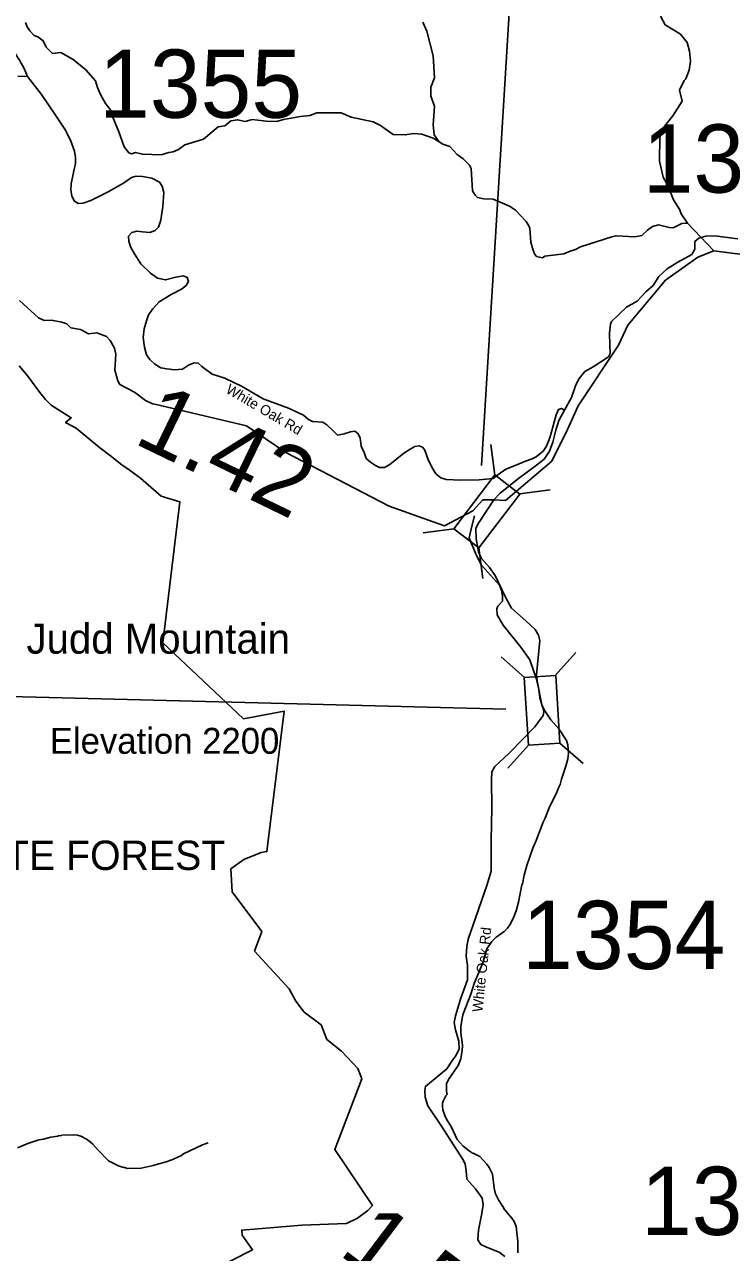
# Model space of a CAD drawing. Extents: x 1248224 to 1454986, y 825081 to 985870.
# Drawn here: x 1306410 to 1311587, y 914371 to 923364 of the extents above; entities that cross this region are included whole.
import ezdxf

# ---------------------------------------------------------------- set-up
doc = ezdxf.new("R2010")
doc.units = 0
for name, color, linetype in [('Exist Boundary Land Use Forest State Division NC Forest Resources', 7, 'Continuous'), ('Exist Boundary Land Use Forest State Division NC Forest Resources Label', 7, 'Continuous'), ('Exist Geographical Mountain Summit Elevation Number Label', 7, 'Continuous'), ('Exist Geographical Mountain Summit Label', 7, 'Continuous'), ('Exist Hydrographic Creek Single Shore', 7, 'Continuous'), ('Exist Hydrographic Misc Water Feature', 7, 'Continuous'), ('Exist Road Secondary Mileage Hundredths English Label', 7, 'Continuous'), ('Exist Road Secondary Structure Standard Bridge CELL', 7, 'Continuous'), ('Exist Road Secondary Structure Standard Bridge Number Label', 7, 'Continuous'), ('Exist Road Secondary Type 41 Attributed', 7, 'Continuous'), ('Exist Road Secondary Type 51 Attributed', 7, 'Continuous'), ('Exist Road Secondary Type 51 Label', 7, 'Continuous'), ('Exist Road Secondary Type 51 Number Label', 7, 'Continuous')]:
    doc.layers.add(name, color=color, linetype=linetype)

msp = doc.modelspace()

# ---------------------------------------------------------------- linework, layer by layer
at = {"layer": 'Exist Boundary Land Use Forest State Division NC Forest Resources'}
msp.add_lwpolyline([(1306369.9, 920864.8), (1306433.4, 920788.7), (1306521.8, 920668.8), (1306563.5, 920619), (1306605, 920575.6), (1306752.8, 920484.3), (1306710.7, 920448.5), (1306787.7, 920406.9), (1306959.6, 920267.1), (1307040.8, 920205), (1307122, 920140.5), (1307177.7, 920103.5), (1307259, 920041.4), (1307412, 919911), (1307548.6, 919868.6), (1307422.3, 918836.2), (1308013.4, 918279.8), (1308311.1, 918336.1), (1308185.2, 917306.5), (1308143.7, 917301.1), (1308016.2, 917250.1), (1307920.2, 917180.2), (1307931.3, 917011.6), (1308147.5, 916722.8), (1308095, 916578.6), (1308347.8, 916301.2), (1308396.2, 916212.1), (1308457.8, 916131.6), (1308583.2, 916037.1), (1308625, 915931.6), (1308730.5, 915844.5), (1308850.5, 915717.8), (1308879.6, 915643.1), (1308681.9, 915126.4), (1308957.9, 914716.2), (1308924.8, 914678.4), (1308848.2, 914623.3), (1308767.5, 914584.2), (1308440.8, 914570.5), (1308000.6, 914535.2), (1308003.5, 914498), (1308080.3, 914391.6), (1307435.4, 914063.3)], dxfattribs=at)
at = {"layer": 'Exist Hydrographic Creek Single Shore'}
for points in [[(1309846.4, 919882.9), (1309931.6, 919877.2), (1310271.9, 920167.1), (1310386.5, 920398.6), (1310465.4, 920571), (1310759.5, 921014.9), (1310829.5, 921161.2), (1311104.5, 921490.5), (1311341.5, 921659.8), (1311459.5, 921706.7), (1312083.5, 921625.2), (1312720.5, 921428.6), (1312892.5, 921297.1), (1313250.5, 920889.4), (1313361.6, 920670.5), (1313524.5, 920516.2), (1313652.4, 920338.1)], [(1309403.8, 919721.4), (1309487.2, 919691.4), (1309694.1, 919802.1), (1309767.6, 919883.3), (1309846.4, 919882.9)]]:
    msp.add_lwpolyline(points, dxfattribs=at)
at = {"layer": 'Exist Hydrographic Misc Water Feature'}
for points in [[(1311068.4, 923426.3), (1311102.9, 923361.6), (1311213.4, 923292.9), (1311262, 923232), (1311280.5, 923167.6), (1311286.8, 923095.2), (1311277.3, 923029), (1311253.8, 922966.2), (1311241.5, 922954.2), (1311207.9, 922882.7), (1311226, 922802.7), (1311157.5, 922694), (1311099.8, 922623), (1311078.8, 922587.3), (1311061.8, 922540), (1311059.6, 922362), (1311087, 922244.9), (1311121.6, 922184.3), (1311163.2, 922079.2), (1311209.5, 922006.1), (1311218.8, 921978), (1311265.2, 921908.9)], [(1306418, 923378.4), (1306429.3, 923346.1), (1306448.5, 923317.8), (1306479.8, 923282.7), (1306507.6, 923274.9), (1306547, 923245.3), (1306569.8, 923197.2), (1306614.8, 923152), (1306677, 923158.2), (1306766, 923107.9), (1306860.3, 923032.2), (1306930.3, 922950.4), (1306945.3, 922901.7), (1306966.1, 922851.1), (1307004.5, 922784.7), (1307039.6, 922739.7), (1307054.4, 922691), (1307101.9, 922578.4), (1307139.4, 922469.3), (1307174.3, 922424.3), (1307194.2, 922415.7), (1307222.4, 922427.5), (1307274.2, 922414.1), (1307410.1, 922408.9), (1307466.6, 922427.5), (1307498.7, 922431), (1307539.1, 922449.8), (1307584, 922482.5), (1307721, 922523.3), (1307829.3, 922615.5), (1307877.4, 922622), (1307920.4, 922658.9), (1307970.5, 922666.1), (1308026.2, 922652.6), (1308078.6, 922667.2), (1308202.5, 922654.9), (1308266.5, 922656.8), (1308306.8, 922668.3), (1308431.4, 922691.3), (1308499.7, 922698.1), (1308552.1, 922716.8), (1308728.2, 922718.1), (1308803.6, 922684.6), (1308962.9, 922651.1), (1309018.4, 922625.3), (1309110.9, 922559.4), (1309198.8, 922555.2), (1309259.1, 922566.4), (1309319, 922560.2), (1309402.4, 922530.6), (1309445.8, 922506)], [(1309326.1, 923380.8), (1309356.6, 923316.2), (1309402.4, 923134.7), (1309412.7, 922972.8), (1309387, 922905.2), (1309385.6, 922841.2), (1309413.9, 922764.4), (1309402.7, 922628.3), (1309411, 922556.8), (1309445.8, 922506)], [(1309445.8, 922506), (1309473.5, 922486.5), (1309525.1, 922469.9), (1309579.8, 922412.2), (1309623.1, 922379.3), (1309670, 922334.1), (1309681.5, 922310), (1309691.6, 922145.6), (1309710.9, 922113.2), (1309726.5, 922096.5), (1309774.4, 922087.4), (1309842.4, 922086.1), (1309963.2, 922033.6), (1310006.6, 922003.9), (1310084.7, 921921.9), (1310104, 921889.5), (1310111.5, 921869.7), (1310119.3, 921769.5), (1310130.1, 921724.9), (1310145.2, 921684.4), (1310160.7, 921664.4), (1310204.6, 921655.2), (1310220.9, 921667.2), (1310359.3, 921684.2), (1310405.9, 921704.6), (1310446.1, 921716), (1310482.6, 921736.7), (1310710.5, 921810.1), (1310742.7, 921816.8), (1310878.7, 921810), (1310930.9, 921818.8), (1310971.9, 921857.3), (1311008.6, 921884.5), (1311052.8, 921896), (1311132.4, 921876.3), (1311160.4, 921875), (1311225.1, 921905.6), (1311265.2, 921908.9)], [(1311265.2, 921908.9), (1311459.5, 921706.7)], [(1306374.6, 921342.2), (1306511.8, 921214.7), (1306555.3, 921195.8), (1306607.5, 921198.8), (1306683.2, 921185.1), (1306718.9, 921172), (1306748.2, 921143.5), (1306820, 921131.3), (1306879.3, 921098.2), (1306939.5, 921105.2), (1307010.9, 921079.2), (1307038.3, 921050.7), (1307069, 920993.4), (1307079.9, 920949.8), (1307071.3, 920833.4), (1307093.4, 920753.3), (1307108.8, 920728.4), (1307215.6, 920670.4), (1307296.2, 920610.5), (1307347.7, 920584.9), (1307365.6, 920582.9)], [(1307365.6, 920582.9), (1308035.3, 920426), (1308323.4, 920229.9), (1309081.4, 919837.2), (1309403.8, 919721.4)], [(1310394.3, 918024.7), (1310389.7, 918088.8), (1310378.5, 918121.1), (1310324.4, 918205.9), (1310265.9, 918271.9), (1310221.4, 918336.8), (1310202.2, 918373.3), (1310183.7, 918433.6), (1310177.1, 918493.6), (1310160.8, 918570.2), (1310112.1, 918711.5), (1310044.2, 918804.8), (1309915.8, 918964.1), (1309871.6, 919041.3), (1309868.5, 919085.7), (1309877, 919105.3), (1309909.8, 919140.8), (1309910.7, 919180.2), (1309903.8, 919220.5), (1309888.6, 919256.9), (1309757.9, 919403.6), (1309717.3, 919480.3), (1309667.5, 919604.2), (1309684, 919680.9), (1309706.6, 919766.6)], [(1310022.7, 914368.5), (1310023, 914452.5), (1310010.1, 914560.9), (1309995.1, 914597.3), (1309979.7, 914621.7), (1309925.5, 914685.2), (1309914.1, 914707.6), (1309881.5, 914756.5), (1309860.7, 914801.1), (1309849.8, 914841.4), (1309836.8, 914945.7), (1309814.2, 914994.3), (1309796.8, 915018.8), (1309744.3, 915074.3), (1309697, 915097.7), (1309689, 915097.9), (1309681.3, 915106.2), (1309665.5, 915114.6), (1309622.4, 915149.9), (1309579.8, 915199.1), (1309534.5, 915294.3), (1309507.6, 915335.1), (1309490.5, 915367.6), (1309473.9, 915416), (1309470.5, 915440.1), (1309471.2, 915464.1), (1309475.6, 915480), (1309496.7, 915519.4), (1309505, 915527.2), (1309501.7, 915551.3), (1309501.3, 915607.2), (1309516.1, 915638.8), (1309585, 915740.7), (1309606.3, 915788.1), (1309616.2, 915851.9), (1309617.1, 915883.7), (1309615.9, 915911.8), (1309605.6, 915976.1), (1309605, 916024.1), (1309614.9, 916087.8), (1309623.7, 916119.6), (1309677.7, 916261.9), (1309703.9, 916341.1), (1309766.2, 916491.3), (1309795.1, 916594.5), (1309832.7, 916649.3), (1309865.5, 916680.4), (1309922.8, 916722.7), (1309947.4, 916746), (1309964.2, 916769.5), (1309989.5, 916816.7), (1310011, 916872.1), (1310028.9, 916935.6), (1310052.4, 917062.9), (1310056.6, 917070.7), (1310068.4, 917134.4), (1310089, 917205.6), (1310132, 917332.4), (1310157.6, 917387.7), (1310209.4, 917522.2), (1310222, 917545.8), (1310256.8, 917640.7), (1310307.4, 917735.3), (1310320.5, 917774.9), (1310333.3, 917798.5), (1310342.4, 917838.2), (1310375, 917933.2), (1310390.2, 917986), (1310394.3, 918024.7)], [(1307755.3, 915173.2), (1307713, 915160.5), (1307575, 915092.5), (1307554.7, 915079.1), (1307489.8, 915048.9), (1307447.4, 915034.2), (1307376.8, 915016.2), (1307352.5, 915006.9), (1307264, 914989.5), (1307167.9, 914986.3), (1307104.3, 915002.1), (1307025.4, 915042.4), (1306945.7, 915124.6), (1306908.9, 915167.7), (1306869.7, 915198.8), (1306822.4, 915224.1), (1306798.6, 915230.8), (1306766.7, 915233.8), (1306684.5, 915230.1), (1306678.4, 915226.3), (1306660.4, 915226.8), (1306654.3, 915223), (1306604.1, 915214.5), (1306549.6, 915200.1), (1306515.5, 915195), (1306434.7, 915169.4), (1306357.8, 915137.6)]]:
    msp.add_lwpolyline(points, dxfattribs=at)
at = {"layer": 'Exist Road Secondary Structure Standard Bridge CELL'}
for p, q in [((1309855.8, 920064.6), (1309825.9, 920289)), ((1310035.6, 919927.1), (1310259.9, 919957)), ((1309329.3, 919641.6), (1309553.7, 919671.5)), ((1309767.5, 919306.4), (1309737.6, 919530.8)), ((1310297.1, 918596.3), (1310447, 918765.9)), ((1310071.1, 918582.4), (1309901.5, 918732.3)), ((1309950.6, 917917.9), (1310100.5, 918087.5)), ((1310501.3, 917951.8), (1310331.7, 918101.8))]:
    msp.add_line(p, q, dxfattribs=at)
for points in [[(1309553.7, 919671.5), (1309854.9, 920065.3), (1310038.9, 919924.6), (1309737.6, 919530.8)], [(1310100.5, 918087.5), (1310070.1, 918582.4), (1310301.2, 918596.6), (1310331.7, 918101.8)]]:
    msp.add_lwpolyline(points, close=True, dxfattribs=at)
at = {"layer": 'Exist Road Secondary Structure Standard Bridge Number Label'}
for p, q in [((1309756.7, 920134.8), (1309992.7, 923977.4)), ((1309934.9, 918349.9), (1306120.3, 918446.9))]:
    msp.add_line(p, q, dxfattribs=at)
at = {"layer": 'Exist Road Secondary Type 41 Attributed'}
for points in [[(1306432.4, 922982.6), (1306408.2, 923040.8), (1306372.6, 923104), (1306341.8, 923151.1), (1306278.6, 923220.8), (1306239.7, 923298.7), (1306166.7, 923456.1)], [(1309846.4, 919882.9), (1309892.7, 919932.9), (1310017, 920031.1), (1310160.9, 920135.8), (1310216.5, 920181.6), (1310255.7, 920240.6), (1310278.6, 920306), (1310301.5, 920394.4), (1310324.4, 920463.1), (1310364.7, 920539.4)], [(1310064.7, 918136.3), (1310148.7, 918219.7), (1310209.2, 918304.8), (1310212.4, 918329.4), (1310209.2, 918355.5), (1310199.5, 918382.4), (1310163.5, 918554.2), (1310160.2, 918601.6), (1310184.3, 918853.5), (1310175.2, 918891.4), (1310149.2, 918932.8), (1310081.8, 918997.2), (1309977.5, 919090.7), (1309933.1, 919170.5), (1309858, 919330), (1309816.6, 919388.3), (1309756.9, 919452.7), (1309733.9, 919501.8), (1309718.5, 919598.4), (1309715.5, 919675.1), (1309733.9, 919711.1), (1309846.4, 919882.9)], [(1309540.5, 915771.6), (1309565.6, 915809.9), (1309593.3, 915859), (1309591.7, 915917.9), (1309567.2, 916001.4), (1309557.4, 916055.4), (1309565.6, 916104.5), (1309606.4, 916232.8), (1309653.9, 916366.9), (1309655.5, 916419.3), (1309653.9, 916471.7), (1309645.7, 916540.4), (1309649, 916610.8), (1309660.4, 916664.8), (1309715.7, 916827.3), (1309795.8, 917059.7), (1309826.9, 917162.8), (1309828.6, 917389.2), (1309831.9, 917626.5), (1309830.2, 917836), (1309833.5, 917891.6), (1309853.8, 917931.1), (1309958, 918025.1), (1310064.7, 918136.3)], [(1309927, 914342), (1309886.1, 914373.1), (1309794.5, 914410.7), (1309752, 914430.4), (1309730.7, 914464.7), (1309732.4, 914500.7), (1309735.7, 914534.2), (1309760.2, 914657), (1309768.4, 914722.4), (1309761.9, 914769.9), (1309712.8, 914837), (1309650.7, 914907.3), (1309644.1, 914967.9), (1309637.6, 915020.3), (1309618.3, 915056.8), (1309458, 915303.9), (1309364.8, 915444.6), (1309343.6, 915508.5), (1309341.9, 915557.6), (1309346.6, 915586.7), (1309503.4, 915715), (1309540.5, 915771.6)]]:
    msp.add_lwpolyline(points, dxfattribs=at)
at = {"layer": 'Exist Road Secondary Type 51 Attributed'}
for points in [[(1306432.4, 922982.6), (1306360.7, 922985.5)], [(1309460.2, 920043.3), (1309423.7, 920074.1), (1309394.1, 920123), (1309364.5, 920182.3), (1309342.3, 920247.5), (1309324.5, 920268.2), (1309300.9, 920278.6), (1309269.8, 920274.2), (1309235.7, 920254.9), (1309188.3, 920225.3), (1309084.7, 920142.3), (1309046.2, 920120.1), (1309009.2, 920118.6), (1308979.6, 920134.9), (1308944.3, 920158.1), (1308913.2, 920186.3), (1308897, 920229.3), (1308876.2, 920276.7), (1308868.8, 920337.4), (1308852.5, 920370), (1308828.9, 920384.9), (1308797.8, 920381.9), (1308750.4, 920367.1), (1308703, 920356.7), (1308669, 920390.8), (1308623.1, 920432.3), (1308594.1, 920451.2), (1308520, 920455.6), (1308490.4, 920471.9), (1308453.4, 920503), (1308342.4, 920554.9), (1308158.8, 920623), (1307998.9, 920714.9), (1307877.4, 920774.2), (1307783.6, 920804.5), (1307708, 920859.4), (1307682.9, 920884.5), (1307651.8, 920886), (1307610.3, 920868.2), (1307567.4, 920840.1), (1307508.2, 920835.6), (1307451.9, 920841.6), (1307409, 920850.5), (1307364.5, 920875.7), (1307329, 920909.7), (1307303.8, 920945.3), (1307289, 921000.1), (1307280.2, 921071.3), (1307286.1, 921135), (1307303.8, 921192.8), (1307317.2, 921237.2), (1307349.7, 921281.7), (1307395.2, 921334.2), (1307484, 921386.1), (1307561, 921426.1), (1307595.1, 921452.7), (1307611.3, 921480.9), (1307602.5, 921510.5), (1307574.3, 921522.4), (1307518.8, 921513.1), (1307443.3, 921493.9), (1307384, 921505.7), (1307332.2, 921542.8), (1307262.6, 921612.4), (1307216.7, 921683.5), (1307185.6, 921736.9), (1307173.8, 921778.4), (1307172, 921813.1), (1307197.2, 921841.3), (1307232.7, 921850.2), (1307274.2, 921845.7), (1307327.5, 921839.8), (1307366, 921854.6), (1307391.1, 921879.8), (1307408.9, 921930.2), (1307422.2, 922032.4), (1307429.6, 922134.7), (1307419.3, 922180.6), (1307399, 922210.1), (1307342.8, 922239.7), (1307274.7, 922250.1), (1307228.8, 922253.1), (1307194.7, 922244.2), (1307135.5, 922201.2), (1307023, 922137.5), (1306895.6, 922075.3), (1306840.8, 922054.5), (1306803.8, 922053), (1306777.2, 922069.3), (1306756.4, 922107.8), (1306749, 922152.3), (1306752, 922196.8), (1306771.3, 922291.6), (1306784.6, 922344.9), (1306784.6, 922390.9), (1306777.2, 922435.3), (1306747.7, 922517.3), (1306706.3, 922597.3), (1306638.2, 922701.1), (1306534.5, 922850.7), (1306432.4, 922982.6)], [(1311634.4, 921793.5), (1311463, 921816.8), (1311400.7, 921814.2), (1311348.7, 921798.7), (1311320.2, 921775.3), (1311320.2, 921718.1), (1311296.8, 921679.1), (1311195.5, 921624.5), (1311117.6, 921575.1), (1311055.2, 921517.9), (1311013.7, 921452.9), (1310961.7, 921406.1), (1310896.8, 921338.5), (1310818.9, 921294.3), (1310709.8, 921187.8), (1310702.3, 921168.5), (1310694.6, 921103.5), (1310697.1, 921015.1), (1310699.7, 920955.3), (1310686.8, 920929.4), (1310575.1, 920856.6), (1310512.7, 920822.8), (1310471.2, 920770.8), (1310447.8, 920724), (1310416.6, 920633), (1310364.7, 920539.4)], [(1310364.7, 920539.4), (1310342, 920552.6), (1310319.8, 920545.2), (1310303.5, 920505.1), (1310281.3, 920425.1), (1310257.6, 920336.2), (1310232.4, 920275.5), (1310209, 920240.3), (1310157.2, 920198.8), (1310127.6, 920184), (1310080.2, 920166.2), (1310015.1, 920139.6), (1309934, 920108.5), (1309877.7, 920065.5), (1309842.2, 920038.8), (1309740, 920028.5), (1309605.3, 920027), (1309498.7, 920031.4), (1309460.2, 920043.3)]]:
    msp.add_lwpolyline(points, dxfattribs=at)

# ---------------------------------------------------------------- texts
at = {"layer": 'Exist Boundary Land Use Forest State Division NC Forest Resources Label'}
msp.add_text('RENDEZVOUS MOUNTAIN STATE FOREST', height=215, dxfattribs=at).set_placement((1302018.3, 917172.4))
at = {"layer": 'Exist Geographical Mountain Summit Elevation Number Label'}
msp.add_text('Elevation 2200', height=190, dxfattribs=at).set_placement((1306595.2, 918023.1))
at = {"layer": 'Exist Geographical Mountain Summit Label'}
msp.add_text('Judd Mountain', height=220, dxfattribs=at).set_placement((1306424.8, 918756.4))
at = {"layer": 'Exist Road Secondary Mileage Hundredths English Label'}
for s, rotation, p in [('1.42', 334.15445, (1307199.5, 920303.1)), ('1.55', 322.9581, (1308703.1, 914363.3))]:
    msp.add_text(s, height=500, rotation=rotation, dxfattribs=at).set_placement(p)
at = {"layer": 'Exist Road Secondary Type 51 Label'}
for rotation, p in [(329.54116, (1307877.8, 920671.2)), (83.92509, (1309763.2, 916128.6))]:
    msp.add_text('White Oak Rd', height=75, rotation=rotation, dxfattribs=at).set_placement(p)
at = {"layer": 'Exist Road Secondary Type 51 Number Label'}
for s, p in [('1355', (1306955.8, 922680.7)), ('1355', (1310937, 922132.5)), ('1354', (1310054.6, 916446.8)), ('1366', (1310924.4, 914499.4))]:
    msp.add_text(s, height=500, dxfattribs=at).set_placement(p)

doc.saveas('drawing.dxf')
